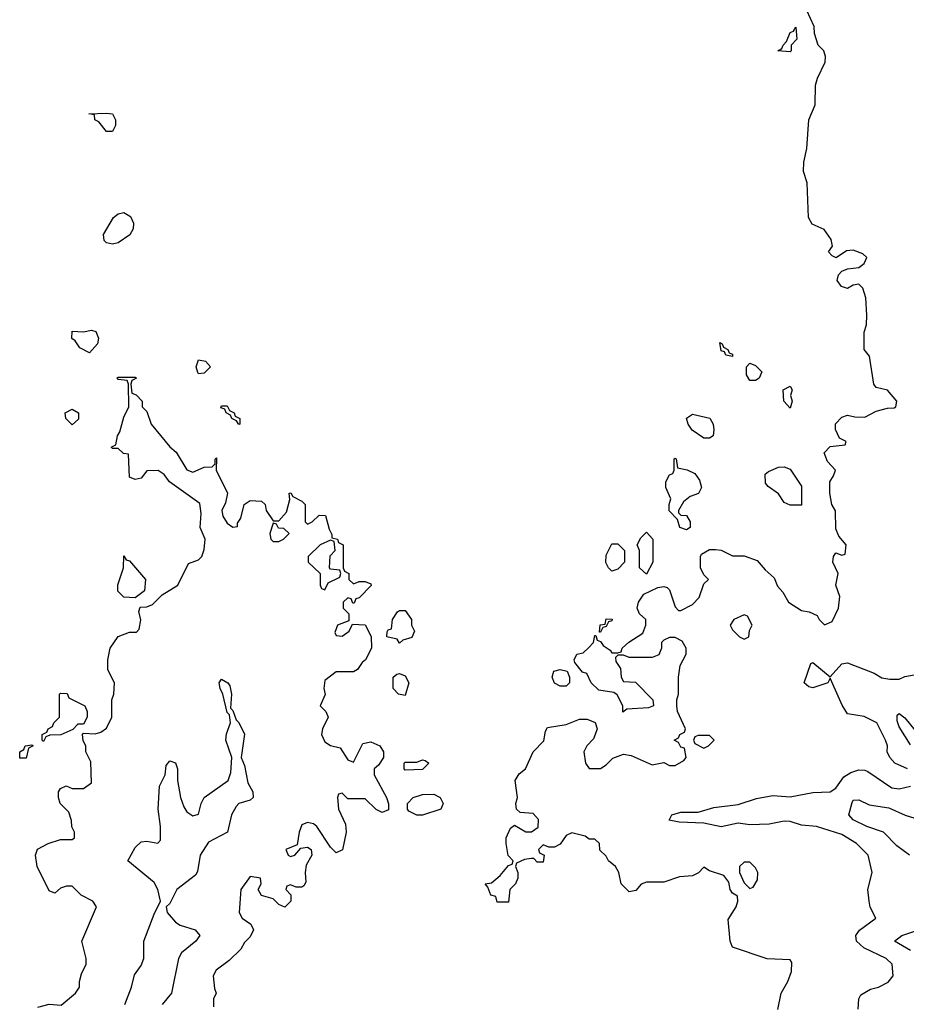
# Model space of a CAD drawing. Header units: inches. Extents: x 2380053 to 2584298, y 380219 to 546618.
# Tile 291 of 656: x 2462107 to 2465195, y 512391 to 515818. Entities that reach past the tile are written whole.
import ezdxf

# ---------------------------------------------------------------- set-up
doc = ezdxf.new("R2010")
doc.units = ezdxf.units.IN
doc.header["$MEASUREMENT"] = 0
doc.layers.add('C4561', color=7, linetype='Continuous')

msp = doc.modelspace()

# ---------------------------------------------------------------- linework, layer by layer
at = {"layer": 'C4561', "color": 2}
for points, elevation in [([(2464747.3, 512372.7), (2464759, 512430), (2464782, 512470), (2464794.6, 512505.4), (2464796.4, 512536.4), (2464790, 512546), (2464710, 512548.7), (2464589.4, 512589.4), (2464581.2, 512610), (2464574.6, 512685.4), (2464602, 512730), (2464608, 512750), (2464607.3, 512767.3), (2464590, 512778), (2464582, 512790), (2464576.4, 512816.4), (2464559, 512839), (2464510, 512855.3), (2464490, 512868), (2464471.1, 512848.9), (2464450, 512838), (2464405.4, 512834.6), (2464350, 512815.3), (2464290, 512815.3), (2464271.6, 512808.4), (2464252.7, 512787.3), (2464230, 512782), (2464202, 512810), (2464194, 512850), (2464182, 512870), (2464158, 512890), (2464150, 512906), (2464127.3, 512927.3), (2464126, 512950), (2464110, 512966), (2464090, 512966), (2464076.4, 512976.4), (2464030, 512988), (2464010, 512978), (2463990, 512948), (2463970, 512938), (2463950, 512938), (2463930, 512946), (2463914, 512930), (2463918, 512918), (2463934, 512910), (2463930, 512886), (2463910, 512886), (2463898, 512898), (2463890, 512898), (2463865.4, 512894.6), (2463838, 512882), (2463834, 512870), (2463842, 512850), (2463842, 512830), (2463834, 512810), (2463814, 512790), (2463810, 512746), (2463770, 512746), (2463766, 512766), (2463748, 512770), (2463738, 512798), (2463728.7, 512810), (2463750, 512814), (2463780.4, 512839.6), (2463810, 512874), (2463822, 512878), (2463826, 512890), (2463808.7, 512908.7), (2463801.2, 512950), (2463802, 512970), (2463816.4, 513003.6), (2463830, 513014), (2463870, 512991.3), (2463890, 512991.3), (2463913.2, 513006.8), (2463914, 513034), (2463895.3, 513055.3), (2463850, 513058), (2463838, 513070), (2463835.3, 513090), (2463841.2, 513110), (2463833.2, 513170), (2463846.6, 513193.4), (2463869.3, 513210.7), (2463895.3, 513270), (2463932.7, 513307.3), (2463939, 513341), (2463946, 513354), (2464010, 513364.7), (2464056.4, 513383.6), (2464083.6, 513383.6), (2464111.3, 513371.3), (2464118, 513350), (2464112, 513330), (2464105.4, 513314.6), (2464082, 513290), (2464072, 513270), (2464078, 513230), (2464090, 513212), (2464130, 513212), (2464150, 513224.7), (2464172.5, 513247.5), (2464210, 513261), (2464236.9, 513256.9), (2464310, 513224.7), (2464350, 513232), (2464370, 513222), (2464390, 513222), (2464420.4, 513239.6), (2464428, 513250), (2464422, 513282), (2464410, 513286), (2464402, 513302), (2464386, 513310), (2464402, 513318), (2464406, 513330), (2464422, 513338), (2464426, 513350), (2464398, 513410), (2464395.3, 513430), (2464395.3, 513450), (2464402, 513470), (2464402, 513530), (2464408, 513570), (2464428, 513610), (2464428, 513630), (2464414.6, 513654.6), (2464390, 513668), (2464370, 513668), (2464350, 513658), (2464342, 513650), (2464342, 513630), (2464332.7, 513607.3), (2464310, 513598), (2464230, 513598), (2464210, 513606), (2464190, 513606), (2464182, 513598), (2464183.6, 513583.6), (2464199.6, 513559.6), (2464202, 513530), (2464210, 513514), (2464251.6, 513511.6), (2464312, 513450), (2464314, 513430), (2464296.9, 513423.1), (2464222, 513418), (2464208, 513408), (2464208, 513430), (2464188.4, 513468.4), (2464176.4, 513476.4), (2464124.7, 513484.7), (2464098, 513510), (2464082, 513542), (2464067.3, 513547.3), (2464040.4, 513580.4), (2464038, 513590), (2464048, 513610), (2464070, 513614), (2464088.4, 513631.6), (2464106, 513650), (2464110, 513674), (2464114, 513674), (2464118, 513658), (2464130, 513654), (2464139.6, 513639.6), (2464163.6, 513623.6), (2464170, 513614), (2464190, 513614), (2464202, 513618), (2464206, 513630), (2464228.9, 513651.1), (2464277.2, 513682.8), (2464288, 513710), (2464288, 513730), (2464266, 513750), (2464258, 513770), (2464262, 513790), (2464281.2, 513818.8), (2464330, 513842), (2464350, 513844.7), (2464362, 513842), (2464370, 513834), (2464390, 513774), (2464402, 513762), (2464410, 513762), (2464450, 513782), (2464473.6, 513806.4), (2464490, 513854), (2464506, 513870), (2464490, 513886), (2464478, 513910), (2464478, 513950), (2464482, 513958), (2464510, 513974), (2464530, 513974), (2464550, 513972), (2464590, 513952), (2464630, 513951.3), (2464676, 513936), (2464703.5, 513903.5), (2464735.3, 513875.3), (2464746.4, 513846.4), (2464765.4, 513825.4), (2464784.7, 513790), (2464830, 513761), (2464856.9, 513756.9), (2464884.7, 513744.7), (2464892, 513730), (2464910, 513712), (2464936.5, 513723.5), (2464959, 513770), (2464964, 513810), (2464949, 513850), (2464958, 513890), (2464939, 513930), (2464942, 513950), (2464950, 513962), (2464970, 513954), (2464982, 513958), (2464986, 513990), (2464960.2, 514020.2), (2464950, 514046), (2464948.9, 514108.9), (2464935.3, 514130), (2464929, 514170), (2464929, 514210), (2464942, 514230), (2464948, 514250), (2464920.2, 514280.2), (2464909, 514310), (2464930, 514332), (2464982, 514338), (2464986, 514350), (2464962, 514362), (2464948.4, 514391.6), (2464948.4, 514411.6), (2464970, 514434), (2464990, 514442), (2465015.3, 514435.3), (2465050, 514434.8), (2465090, 514456), (2465130, 514466), (2465153.2, 514466.8), (2465158, 514470), (2465162, 514490), (2465130, 514528.7), (2465090, 514538), (2465082, 514550), (2465067.3, 514647.3), (2465048, 514670), (2465048.7, 514730), (2465056.4, 514756.4), (2465058, 514790), (2465054, 514850), (2465043.1, 514883.1), (2465030, 514898), (2465010, 514894), (2464990, 514882.7), (2464969.7, 514889.7), (2464954.5, 514910), (2464958.4, 514930), (2464970, 514943), (2464990, 514951), (2465030, 514956), (2465048.7, 514970), (2465057.2, 514990), (2465043.2, 515003.2), (2465010, 515016), (2464986.8, 515013.2), (2464950.7, 514989.3), (2464936.5, 514996.5), (2464924, 515010), (2464938, 515030), (2464933.6, 515053.6), (2464908.4, 515088.4), (2464866.8, 515106.8), (2464854, 515130), (2464849.2, 515250), (2464837.2, 515290), (2464838, 515322), (2464848.7, 515370), (2464855.3, 515470), (2464878, 515522), (2464879, 515590), (2464885.2, 515614.8), (2464912.7, 515670), (2464914, 515690), (2464908, 515710), (2464888, 515730), (2464875.3, 515770), (2464874.6, 515794.6), (2464848, 515850)], 58), ([(2462170, 512380.7), (2462210, 512391.3), (2462252.3, 512387.7), (2462302, 512430), (2462315.3, 512450), (2462315.3, 512470), (2462323.1, 512496.9), (2462339, 512530), (2462339, 512550), (2462324, 512610), (2462375.3, 512730), (2462362, 512750), (2462322, 512770), (2462290, 512802), (2462270, 512802), (2462250, 512795.3), (2462230, 512778), (2462210, 512786), (2462168, 512870), (2462162, 512910), (2462169.2, 512930.8), (2462206, 512950), (2462250, 512964.7), (2462290, 512964.7), (2462298, 512970), (2462298, 512990), (2462288.4, 513008.4), (2462288, 513030), (2462279, 513059), (2462248.7, 513090), (2462242, 513110), (2462242, 513130), (2462250, 513142), (2462268.9, 513151.1), (2462290, 513142), (2462330, 513142), (2462358, 513162), (2462355.3, 513235.3), (2462338, 513270), (2462338, 513290), (2462328.4, 513308.4), (2462326, 513330), (2462330, 513334), (2462370, 513332), (2462390, 513338), (2462410, 513352), (2462428, 513390), (2462428, 513450), (2462435.3, 513470), (2462438, 513510), (2462414.6, 513554.6), (2462414, 513590), (2462422, 513630), (2462450, 513671.3), (2462490, 513686), (2462513.6, 513686.4), (2462524, 513696), (2462528.9, 513728.9), (2462522, 513758), (2462527.3, 513772.7), (2462550, 513774), (2462570, 513782), (2462604, 513816), (2462658, 513850), (2462695.3, 513924.7), (2462730, 513938), (2462742, 513950), (2462750, 513974), (2462752.7, 514010), (2462736, 514050), (2462739, 514099), (2462734.6, 514134.6), (2462629.3, 514209.3), (2462610, 514235.3), (2462590, 514248.7), (2462550, 514248), (2462530, 514222), (2462510, 514218), (2462490, 514226), (2462486, 514306), (2462468.4, 514308.4), (2462450, 514326), (2462430, 514326), (2462426, 514330), (2462442, 514338), (2462448, 514370), (2462456.4, 514383.6), (2462470, 514434), (2462488, 514470), (2462486, 514550), (2462482, 514562), (2462450, 514566), (2462446, 514570), (2462450, 514574), (2462510, 514574), (2462514, 514570), (2462498, 514562), (2462494, 514550), (2462498, 514518), (2462512.7, 514512.7), (2462534, 514490), (2462534, 514470), (2462550, 514454), (2462564.7, 514410), (2462630, 514331.3), (2462652.8, 514312.8), (2462690, 514251.3), (2462710, 514242.8), (2462750, 514261), (2462778, 514262), (2462788, 514272), (2462788, 514288), (2462792.7, 514292.7), (2462791.3, 514250), (2462831.3, 514170), (2462823.5, 514136.5), (2462811, 514110), (2462814.8, 514090), (2462830, 514066), (2462850, 514052), (2462866, 514054), (2462866, 514066), (2462877.2, 514082.8), (2462889, 514131), (2462910, 514144.7), (2462950, 514142), (2462962, 514130), (2462966, 514110), (2462990, 514074), (2463010, 514074), (2463036.5, 514103.5), (2463048, 514148), (2463046, 514170), (2463051.6, 514171.6), (2463058, 514158), (2463090, 514142), (2463102, 514130), (2463102, 514070), (2463110, 514062), (2463126, 514070), (2463150, 514094), (2463172.7, 514092.7), (2463184.7, 514044.7), (2463194, 514026), (2463194, 514014), (2463214, 514010), (2463218, 513998), (2463234, 513990), (2463234, 513910), (2463238, 513898), (2463254, 513890), (2463254, 513870), (2463270, 513854), (2463290, 513862), (2463310, 513862), (2463330, 513854), (2463331.6, 513848.4), (2463290, 513806), (2463278, 513802), (2463272.7, 513787.3), (2463267.3, 513787.3), (2463262, 513802), (2463250, 513806), (2463234, 513790), (2463234, 513770), (2463254, 513750), (2463254, 513726), (2463214, 513710), (2463204.7, 513684.7), (2463210, 513674), (2463230, 513672), (2463255.3, 513690), (2463266, 513714), (2463310, 513712), (2463331.6, 513671.6), (2463332, 513630), (2463312, 513590), (2463299.6, 513580.4), (2463283.6, 513556.4), (2463270, 513548), (2463210, 513548), (2463170, 513518), (2463166, 513490), (2463171.1, 513468.9), (2463154, 513430), (2463174, 513410), (2463182, 513390), (2463162, 513350), (2463158, 513330), (2463170, 513304.7), (2463190, 513291.3), (2463223.6, 513283.6), (2463250, 513242), (2463270, 513234), (2463302, 513298), (2463330, 513304.7), (2463362, 513290), (2463374, 513270), (2463374, 513250), (2463356.9, 513223.1), (2463342, 513210), (2463342, 513190), (2463384.7, 513110), (2463391.6, 513088.4), (2463392, 513068), (2463370, 513058), (2463348.9, 513068.9), (2463310, 513106), (2463250, 513106), (2463230, 513126), (2463218, 513122), (2463214, 513110), (2463218, 513070), (2463242, 513018), (2463244.7, 512990), (2463231.6, 512928.4), (2463210, 512918), (2463190, 512938), (2463142, 513010), (2463130, 513019), (2463110, 513024), (2463090, 513015.3), (2463080.7, 512990), (2463074, 512946), (2463034, 512930), (2463042, 512910), (2463050, 512904.7), (2463066, 512910), (2463086, 512934), (2463110, 512938), (2463122, 512930), (2463124.7, 512910), (2463104.7, 512875.3), (2463101, 512850), (2463103.6, 512816.4), (2463096.9, 512803.1), (2463090, 512798), (2463070, 512798), (2463050, 512806), (2463038, 512802), (2463034, 512790), (2463052, 512772), (2463052, 512750), (2463030.9, 512729.1), (2463010, 512738), (2462990, 512758), (2462948.9, 512768.9), (2462938, 512790), (2462948, 512810), (2462946, 512830), (2462910, 512835.3), (2462878, 512790), (2462871.3, 512710), (2462882, 512690), (2462912, 512670), (2462922, 512650), (2462910, 512626), (2462890, 512606), (2462876.9, 512583.1), (2462836.8, 512543.2), (2462791.3, 512510), (2462781, 512490), (2462785.4, 512445.4), (2462791.3, 512430), (2462782, 512410), (2462782, 512382)], 58), ([(2465199, 513210), (2465155.3, 513230), (2465137.2, 513250), (2465128, 513270), (2465129, 513290), (2465122.7, 513310), (2465092.7, 513370), (2465047.9, 513392.1), (2464990, 513402), (2464971.8, 513431.8), (2464930, 513526), (2464922, 513510), (2464870, 513492.3), (2464855.5, 513495.5), (2464839, 513510), (2464862.7, 513577.3), (2464870, 513581), (2464930, 513531), (2464970, 513575.5), (2464990, 513579.3), (2465083, 513543), (2465110, 513527.7), (2465138, 513522), (2465170, 513522), (2465190, 513532), (2465222, 513538)], 54), ([(2462473, 512390), (2462497, 512450), (2462506.6, 512493.4), (2462530, 512526), (2462539.6, 512550), (2462539.3, 512610), (2462575.1, 512704.9), (2462598, 512750), (2462589, 512790), (2462575.1, 512815.1), (2462484, 512890), (2462510, 512936), (2462530, 512956), (2462550, 512958.8), (2462588.4, 512951.6), (2462598, 512962), (2462598, 513010), (2462589.4, 513070), (2462594, 513150), (2462614, 513190), (2462618, 513222), (2462630, 513238), (2462650, 513231.3), (2462657.3, 513210), (2462657.3, 513170), (2462667.3, 513110), (2462678.5, 513078.5), (2462690, 513061), (2462710, 513046.8), (2462730, 513052), (2462739.3, 513090), (2462749.7, 513110.3), (2462833.2, 513170), (2462842.5, 513197.5), (2462846.6, 513250), (2462825.1, 513310), (2462827.3, 513332.7), (2462842, 513370), (2462838, 513398), (2462830, 513406), (2462815.3, 513470), (2462805.2, 513490), (2462802, 513510), (2462810, 513522), (2462832, 513510), (2462838.8, 513498.8), (2462844.7, 513470), (2462842, 513422), (2462850, 513414), (2462861, 513381), (2462870, 513372), (2462890.5, 513330.5), (2462878.8, 513250), (2462890, 513222), (2462901.6, 513161.6), (2462918.8, 513130), (2462921, 513110), (2462910, 513101.2), (2462870.5, 513089.5), (2462861.3, 513078.7), (2462845.5, 513050), (2462830.6, 512990), (2462764.8, 512955.2), (2462736.4, 512910), (2462726.6, 512853.4), (2462719.5, 512840.5), (2462654.8, 512790), (2462630, 512742), (2462618, 512730), (2462621, 512710), (2462650, 512676.3), (2462666.3, 512666.3), (2462718, 512650), (2462734.8, 512630), (2462720.7, 512610), (2462670.5, 512570), (2462660.5, 512550), (2462636.4, 512430), (2462603.7, 512390)], 54), ([(2465210, 513294), (2465170, 513356), (2465162.7, 513377.3), (2465162.9, 513397.1), (2465170, 513402.8), (2465190, 513387.7), (2465225, 513344.9)], 50), ([(2465026.8, 512373.2), (2465029.3, 512410), (2465036.9, 512423.1), (2465070, 512443.8), (2465098, 512450), (2465132.1, 512467.9), (2465149, 512490), (2465145.2, 512530), (2465125.2, 512550), (2465046.7, 512586.7), (2465022, 512610), (2465019.3, 512630), (2465031.5, 512648.5), (2465088.7, 512690), (2465069.3, 512729.3), (2465065.2, 512750), (2465061.2, 512790), (2465076, 512850), (2465062.7, 512910), (2465021.2, 512950), (2464970, 512982), (2464882, 513010), (2464830, 513014.3), (2464790, 513027.6), (2464770, 513028), (2464717.5, 513017.5), (2464650, 513015.4), (2464610, 513021.3), (2464550, 513008.5), (2464490, 513020.9), (2464404.4, 513024.4), (2464368.9, 513031.1), (2464378, 513050), (2464410, 513059.1), (2464470, 513059.1), (2464524.6, 513075.4), (2464610, 513086.4), (2464673.3, 513106.7), (2464730, 513118), (2464790, 513112.7), (2464870, 513128.5), (2464930, 513130.7), (2464950, 513142.8), (2464977.7, 513182.3), (2465002.2, 513197.7), (2465030, 513206.7), (2465050, 513206), (2465060.7, 513200.7), (2465144.5, 513144.5), (2465170, 513140.7), (2465209.4, 513150.6)], 54), ([(2465205.6, 512910), (2465162.5, 512942.5), (2465115.6, 512990), (2465057.2, 513010), (2465010, 513032.7), (2464995.1, 513050), (2465006.7, 513093.3), (2465010, 513101), (2465030, 513102), (2465065.3, 513085.2), (2465134.6, 513074.6), (2465191.5, 513048.5), (2465330, 513006.7)], 50), ([(2465210, 512578.4), (2465154, 512610), (2465179, 512630), (2465239, 512650)], 50)]:
    msp.add_lwpolyline(points, dxfattribs=dict(at, elevation=elevation))
at = {"layer": 'C4561', "color": 2, "elevation": 58}
for points in [[(2464790, 515706), (2464748, 515710), (2464762, 515718), (2464766, 515730), (2464778, 515742), (2464790, 515774), (2464802, 515778), (2464810, 515792), (2464814, 515750), (2464794, 515730), (2464794, 515710)], [(2462430, 515429.3), (2462410, 515429.4), (2462383.2, 515463.2), (2462368.7, 515470), (2462367.3, 515487.3), (2462348, 515490), (2462410, 515493.4), (2462430.4, 515490.4), (2462440.7, 515470), (2462440.7, 515450)], [(2462430, 515037.2), (2462410, 515042), (2462402, 515050), (2462399, 515070), (2462434, 515130), (2462450, 515142.8), (2462470, 515146.8), (2462492.7, 515132.7), (2462504, 515110), (2462502.8, 515090), (2462490.5, 515069.5), (2462450, 515041.2)], [(2462350, 514658), (2462316.4, 514676.4), (2462300.4, 514700.4), (2462288.9, 514708.9), (2462290, 514734), (2462330, 514732), (2462358, 514738), (2462372.7, 514732.7), (2462382, 514710), (2462378, 514690)], [(2464590, 514646), (2464566, 514650), (2464562, 514662), (2464550, 514666), (2464546, 514694), (2464554, 514690), (2464558, 514678), (2464574, 514670), (2464578, 514658), (2464590, 514654)], [(2462730, 514586), (2462728, 514590), (2462722, 514610), (2462730, 514634), (2462754, 514630), (2462772, 514610), (2462750, 514588)], [(2464650, 514562), (2464638, 514582), (2464638, 514610), (2464650, 514622), (2464670, 514614), (2464692, 514592), (2464682, 514570), (2464670, 514562)], [(2464790, 514466), (2464768, 514490), (2464766, 514530), (2464790, 514542), (2464798, 514530), (2464792, 514510), (2464798, 514490)], [(2462290, 514408), (2462268, 514430), (2462266, 514450), (2462290, 514462), (2462312, 514450), (2462312, 514428)], [(2462870, 514408.7), (2462862, 514422), (2462846, 514430), (2462842, 514442), (2462826, 514450), (2462822, 514462), (2462807.3, 514467.3), (2462810, 514474), (2462830, 514474), (2462838, 514458), (2462854, 514450), (2462858, 514438), (2462874, 514430), (2462874, 514410)], [(2464490, 514362), (2464449.3, 514389.3), (2464435.3, 514410), (2464430, 514431.3), (2464450, 514444.7), (2464511.1, 514431.1), (2464522, 514410), (2464524.7, 514390), (2464522, 514370), (2464510, 514362)], [(2464430, 514042), (2464406, 514050), (2464398, 514078), (2464368.7, 514108.7), (2464368.7, 514130), (2464375.3, 514150), (2464358, 514190), (2464358, 514210), (2464370, 514234), (2464382, 514238), (2464386, 514250), (2464386, 514290), (2464390, 514292), (2464394, 514290), (2464398, 514258), (2464431.6, 514251.6), (2464458, 514238), (2464475.3, 514215.3), (2464482, 514190), (2464470.9, 514169.1), (2464442, 514158), (2464419.6, 514140.4), (2464402, 514110), (2464402, 514102), (2464410, 514094), (2464430, 514092), (2464442, 514070), (2464442, 514050)], [(2464790, 514128), (2464770, 514138), (2464750, 514168), (2464713.6, 514193.6), (2464704.7, 514204.7), (2464704, 514236), (2464714.6, 514245.4), (2464750, 514261), (2464770, 514262), (2464790, 514254), (2464830, 514194), (2464830, 514128)], [(2462990, 514066), (2462978, 514030), (2462982, 514010), (2462990, 514002), (2463010, 514002), (2463026, 514010), (2463046, 514030), (2463027.3, 514047.3), (2463008.4, 514048.4), (2463002, 514062)], [(2463190, 514006), (2463154, 513990), (2463112, 513950), (2463112, 513930), (2463154, 513890), (2463154, 513850), (2463158, 513838), (2463170, 513834), (2463182, 513858), (2463222, 513878), (2463226, 513890), (2463222, 513902), (2463190, 513906), (2463186, 513910), (2463188, 513952), (2463206, 513970), (2463202, 514002)], [(2464290, 513888), (2464266, 513910), (2464266, 513970), (2464258, 513990), (2464270, 514014), (2464290, 514034), (2464312, 514010), (2464312, 513930)], [(2464170, 513898), (2464158, 513910), (2464149.1, 513929.1), (2464150, 513954), (2464170, 513994), (2464190, 513994), (2464214, 513970), (2464214, 513930), (2464190, 513906)], [(2462510, 513806), (2462470, 513808), (2462449.2, 513829.2), (2462449.2, 513850.8), (2462469, 513910), (2462470, 513952), (2462478, 513938), (2462490, 513934), (2462546, 513870), (2462542, 513830)], [(2463430, 513648), (2463422, 513662), (2463386, 513670), (2463387.3, 513687.3), (2463390, 513694), (2463402, 513698), (2463406, 513730), (2463423.1, 513756.9), (2463430, 513762), (2463450, 513762), (2463471.3, 513730), (2463472, 513710), (2463482, 513690), (2463472.7, 513667.3), (2463442, 513658)], [(2464126, 513686), (2464128.9, 513711.1), (2464146, 513714), (2464150, 513732), (2464171.1, 513731.1), (2464170, 513726), (2464158, 513722), (2464150, 513706), (2464138, 513702), (2464130, 513686)], [(2464630, 513746), (2464594, 513730), (2464582, 513710), (2464590, 513694), (2464614, 513670), (2464630, 513662), (2464646, 513670), (2464648.4, 513691.6), (2464658, 513710), (2464642, 513742)], [(2463450, 513466), (2463426, 513470), (2463408, 513490), (2463408, 513530), (2463420.4, 513539.6), (2463430, 513542), (2463450, 513534), (2463462, 513510)], [(2463990, 513498), (2463970, 513508.7), (2463962, 513530), (2463968, 513550), (2463990, 513556), (2464014, 513550), (2464022, 513530), (2464022, 513510), (2464010, 513498)], [(2462190, 513306), (2462186, 513310), (2462186, 513330), (2462202, 513338), (2462206, 513350), (2462222, 513358), (2462226, 513370), (2462246, 513390), (2462246, 513470), (2462250, 513474), (2462272.7, 513472.7), (2462278, 513458), (2462334, 513430), (2462342, 513410), (2462342, 513390), (2462330, 513366), (2462310, 513366), (2462292.7, 513347.3), (2462251.1, 513328.9), (2462212.7, 513327.3), (2462198, 513322)], [(2464510, 513326), (2464470, 513326), (2464458, 513322), (2464454, 513310), (2464458, 513298), (2464490, 513282), (2464506, 513290), (2464526, 513310)], [(2462107.3, 513247.3), (2462108, 513270), (2462122, 513278), (2462126, 513290), (2462150, 513294), (2462154, 513290), (2462138, 513282), (2462130, 513248)], [(2463450, 513206), (2463446, 513210), (2463446, 513230), (2463450, 513234), (2463490, 513234), (2463510, 513242), (2463519.6, 513239.6), (2463532, 513230), (2463510, 513208)], [(2463490, 513048.7), (2463463.1, 513063.1), (2463458, 513070), (2463458, 513090), (2463478, 513110), (2463510, 513121), (2463550, 513122), (2463571.1, 513111.1), (2463582, 513090), (2463574, 513070), (2463510, 513048.7)], [(2464650, 512886), (2464630, 512886), (2464614, 512870), (2464614, 512850), (2464630, 512814), (2464650, 512794), (2464662, 512798), (2464676.4, 512823.6), (2464678, 512850), (2464670, 512866)]]:
    msp.add_lwpolyline(points, close=True, dxfattribs=at)

doc.saveas('drawing.dxf')
